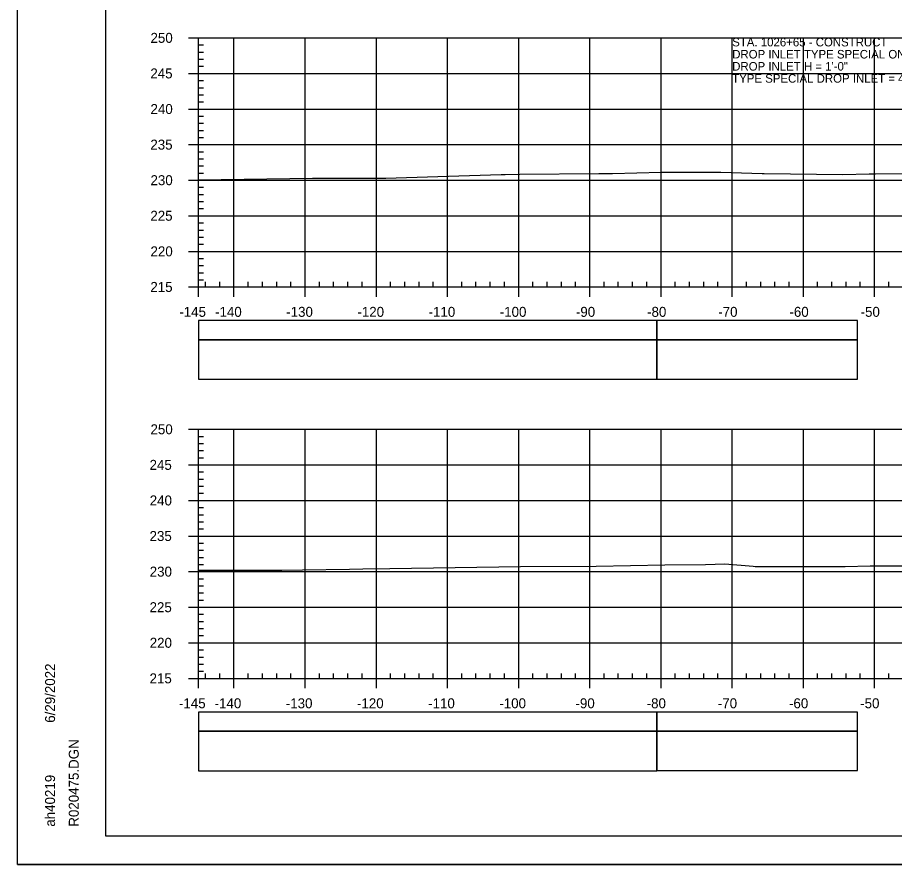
# Model space of a CAD drawing. Extents: x 1386544 to 1388153, y 379785 to 390999.
# Drawn here: x 1387195.6 to 1387318.8, y 383590.1 to 383709.1 of the extents above; entities that cross this region are included whole.
import ezdxf

# ---------------------------------------------------------------- set-up
doc = ezdxf.new("R2010")
doc.units = 0
for name, color, linetype in [('R_Axis', 7, 'Continuous'), ('R_Axis Annot', 7, 'Continuous'), ('R_Border', 7, 'Continuous'), ('R_Exist Surface', 7, 'Continuous'), ('R_Grid', 7, 'Continuous'), ('R_No Plot', 7, 'Continuous'), ('R_Striping', 7, 'Continuous'), ('R_Water Annot', 7, 'Continuous')]:
    doc.layers.add(name, color=color, linetype=linetype)

msp = doc.modelspace()

# ---------------------------------------------------------------- linework, layer by layer
at = {"layer": 'R_Axis'}
for p, q in [((1387219.64, 383706.25), (1387221.04, 383706.25)), ((1387221.04, 383671.25), (1387221.04, 383706.25)), ((1387221.04, 383705.25), (1387221.74, 383705.25)), ((1387221.04, 383704.25), (1387221.74, 383704.25)), ((1387221.04, 383703.25), (1387221.74, 383703.25)), ((1387221.04, 383702.25), (1387221.74, 383702.25)), ((1387219.64, 383701.25), (1387221.04, 383701.25)), ((1387221.04, 383700.25), (1387221.74, 383700.25)), ((1387221.04, 383699.25), (1387221.74, 383699.25)), ((1387221.04, 383698.25), (1387221.74, 383698.25)), ((1387221.04, 383697.25), (1387221.74, 383697.25)), ((1387219.64, 383696.25), (1387221.04, 383696.25)), ((1387221.04, 383695.25), (1387221.74, 383695.25)), ((1387221.04, 383694.25), (1387221.74, 383694.25)), ((1387221.04, 383693.25), (1387221.74, 383693.25)), ((1387221.04, 383692.25), (1387221.74, 383692.25)), ((1387219.64, 383691.25), (1387221.04, 383691.25)), ((1387221.04, 383690.25), (1387221.74, 383690.25)), ((1387221.04, 383689.25), (1387221.74, 383689.25)), ((1387221.04, 383688.25), (1387221.74, 383688.25)), ((1387221.04, 383687.25), (1387221.74, 383687.25)), ((1387219.64, 383686.25), (1387221.04, 383686.25)), ((1387221.04, 383685.25), (1387221.74, 383685.25)), ((1387221.04, 383684.25), (1387221.74, 383684.25)), ((1387221.04, 383683.25), (1387221.74, 383683.25)), ((1387221.04, 383682.25), (1387221.74, 383682.25)), ((1387219.64, 383681.25), (1387221.04, 383681.25)), ((1387221.04, 383680.25), (1387221.74, 383680.25)), ((1387221.04, 383679.25), (1387221.74, 383679.25)), ((1387221.04, 383678.25), (1387221.74, 383678.25)), ((1387221.04, 383677.25), (1387221.74, 383677.25)), ((1387219.64, 383676.25), (1387221.04, 383676.25)), ((1387221.04, 383675.25), (1387221.74, 383675.25)), ((1387221.04, 383674.25), (1387221.74, 383674.25)), ((1387221.04, 383673.25), (1387221.74, 383673.25)), ((1387221.04, 383672.25), (1387221.74, 383672.25)), ((1387221.04, 383671.25), (1387221.04, 383671.95)), ((1387222.04, 383671.25), (1387222.04, 383671.95)), ((1387224.04, 383671.25), (1387224.04, 383671.95)), ((1387228.04, 383671.25), (1387228.04, 383671.95)), ((1387230.04, 383671.25), (1387230.04, 383671.95)), ((1387232.04, 383671.25), (1387232.04, 383671.95)), ((1387234.04, 383671.25), (1387234.04, 383671.95)), ((1387238.04, 383671.25), (1387238.04, 383671.95)), ((1387240.04, 383671.25), (1387240.04, 383671.95)), ((1387242.04, 383671.25), (1387242.04, 383671.95)), ((1387244.04, 383671.25), (1387244.04, 383671.95)), ((1387248.04, 383671.25), (1387248.04, 383671.95)), ((1387250.04, 383671.25), (1387250.04, 383671.95)), ((1387252.04, 383671.25), (1387252.04, 383671.95)), ((1387254.04, 383671.25), (1387254.04, 383671.95)), ((1387258.04, 383671.25), (1387258.04, 383671.95)), ((1387260.04, 383671.25), (1387260.04, 383671.95)), ((1387262.04, 383671.25), (1387262.04, 383671.95)), ((1387264.04, 383671.25), (1387264.04, 383671.95)), ((1387268.04, 383671.25), (1387268.04, 383671.95)), ((1387270.04, 383671.25), (1387270.04, 383671.95)), ((1387272.04, 383671.25), (1387272.04, 383671.95)), ((1387274.04, 383671.25), (1387274.04, 383671.95)), ((1387278.04, 383671.25), (1387278.04, 383671.95)), ((1387280.04, 383671.25), (1387280.04, 383671.95)), ((1387282.04, 383671.25), (1387282.04, 383671.95)), ((1387284.04, 383671.25), (1387284.04, 383671.95)), ((1387288.04, 383671.25), (1387288.04, 383671.95)), ((1387290.04, 383671.25), (1387290.04, 383671.95)), ((1387292.04, 383671.25), (1387292.04, 383671.95)), ((1387294.04, 383671.25), (1387294.04, 383671.95)), ((1387298.04, 383671.25), (1387298.04, 383671.95)), ((1387300.04, 383671.25), (1387300.04, 383671.95)), ((1387302.04, 383671.25), (1387302.04, 383671.95)), ((1387304.04, 383671.25), (1387304.04, 383671.95)), ((1387308.04, 383671.25), (1387308.04, 383671.95)), ((1387310.04, 383671.25), (1387310.04, 383671.95)), ((1387312.04, 383671.25), (1387312.04, 383671.95)), ((1387314.04, 383671.25), (1387314.04, 383671.95)), ((1387318.04, 383671.25), (1387318.04, 383671.95)), ((1387219.64, 383671.25), (1387221.04, 383671.25)), ((1387221.04, 383671.25), (1387511.04, 383671.25)), ((1387221.04, 383669.85), (1387221.04, 383671.25)), ((1387226.04, 383669.85), (1387226.04, 383671.25)), ((1387236.04, 383669.85), (1387236.04, 383671.25)), ((1387246.04, 383669.85), (1387246.04, 383671.25)), ((1387256.04, 383669.85), (1387256.04, 383671.25)), ((1387266.04, 383669.85), (1387266.04, 383671.25)), ((1387276.04, 383669.85), (1387276.04, 383671.25)), ((1387286.04, 383669.85), (1387286.04, 383671.25)), ((1387296.04, 383669.85), (1387296.04, 383671.25)), ((1387306.04, 383669.85), (1387306.04, 383671.25)), ((1387316.04, 383669.85), (1387316.04, 383671.25)), ((1387219.64, 383651.25), (1387221.04, 383651.25)), ((1387221.04, 383616.25), (1387221.04, 383651.25)), ((1387221.04, 383650.25), (1387221.74, 383650.25)), ((1387221.04, 383649.25), (1387221.74, 383649.25)), ((1387221.04, 383648.25), (1387221.74, 383648.25)), ((1387221.04, 383647.25), (1387221.74, 383647.25)), ((1387219.64, 383646.25), (1387221.04, 383646.25)), ((1387221.04, 383645.25), (1387221.74, 383645.25)), ((1387221.04, 383644.25), (1387221.74, 383644.25)), ((1387221.04, 383643.25), (1387221.74, 383643.25)), ((1387221.04, 383642.25), (1387221.74, 383642.25)), ((1387219.64, 383641.25), (1387221.04, 383641.25)), ((1387221.04, 383640.25), (1387221.74, 383640.25)), ((1387221.04, 383639.25), (1387221.74, 383639.25)), ((1387221.04, 383638.25), (1387221.74, 383638.25)), ((1387219.64, 383636.25), (1387221.04, 383636.25)), ((1387221.04, 383637.25), (1387221.74, 383637.25)), ((1387221.04, 383635.25), (1387221.74, 383635.25)), ((1387221.04, 383634.25), (1387221.74, 383634.25)), ((1387221.04, 383633.25), (1387221.74, 383633.25)), ((1387219.64, 383631.25), (1387221.04, 383631.25)), ((1387221.04, 383632.25), (1387221.74, 383632.25)), ((1387221.04, 383630.25), (1387221.74, 383630.25)), ((1387221.04, 383629.25), (1387221.74, 383629.25)), ((1387221.04, 383628.25), (1387221.74, 383628.25)), ((1387219.64, 383626.25), (1387221.04, 383626.25)), ((1387221.04, 383627.25), (1387221.74, 383627.25)), ((1387221.04, 383625.25), (1387221.74, 383625.25)), ((1387221.04, 383624.25), (1387221.74, 383624.25)), ((1387221.04, 383623.25), (1387221.74, 383623.25)), ((1387221.04, 383622.25), (1387221.74, 383622.25)), ((1387219.64, 383621.25), (1387221.04, 383621.25)), ((1387221.04, 383620.25), (1387221.74, 383620.25)), ((1387221.04, 383619.25), (1387221.74, 383619.25)), ((1387221.04, 383618.25), (1387221.74, 383618.25)), ((1387221.04, 383617.25), (1387221.74, 383617.25)), ((1387222.04, 383616.25), (1387222.04, 383616.95)), ((1387224.04, 383616.25), (1387224.04, 383616.95)), ((1387228.04, 383616.25), (1387228.04, 383616.95)), ((1387230.04, 383616.25), (1387230.04, 383616.95)), ((1387232.04, 383616.25), (1387232.04, 383616.95)), ((1387234.04, 383616.25), (1387234.04, 383616.95)), ((1387238.04, 383616.25), (1387238.04, 383616.95)), ((1387240.04, 383616.25), (1387240.04, 383616.95)), ((1387242.04, 383616.25), (1387242.04, 383616.95)), ((1387244.04, 383616.25), (1387244.04, 383616.95)), ((1387248.04, 383616.25), (1387248.04, 383616.95)), ((1387250.04, 383616.25), (1387250.04, 383616.95)), ((1387252.04, 383616.25), (1387252.04, 383616.95)), ((1387254.04, 383616.25), (1387254.04, 383616.95)), ((1387258.04, 383616.25), (1387258.04, 383616.95)), ((1387260.04, 383616.25), (1387260.04, 383616.95)), ((1387262.04, 383616.25), (1387262.04, 383616.95)), ((1387264.04, 383616.25), (1387264.04, 383616.95)), ((1387268.04, 383616.25), (1387268.04, 383616.95)), ((1387270.04, 383616.25), (1387270.04, 383616.95)), ((1387272.04, 383616.25), (1387272.04, 383616.95)), ((1387274.04, 383616.25), (1387274.04, 383616.95)), ((1387278.04, 383616.25), (1387278.04, 383616.95)), ((1387280.04, 383616.25), (1387280.04, 383616.95)), ((1387282.04, 383616.25), (1387282.04, 383616.95)), ((1387284.04, 383616.25), (1387284.04, 383616.95)), ((1387288.04, 383616.25), (1387288.04, 383616.95)), ((1387290.04, 383616.25), (1387290.04, 383616.95)), ((1387292.04, 383616.25), (1387292.04, 383616.95)), ((1387294.04, 383616.25), (1387294.04, 383616.95)), ((1387298.04, 383616.25), (1387298.04, 383616.95)), ((1387300.04, 383616.25), (1387300.04, 383616.95)), ((1387302.04, 383616.25), (1387302.04, 383616.95)), ((1387304.04, 383616.25), (1387304.04, 383616.95)), ((1387308.04, 383616.25), (1387308.04, 383616.95)), ((1387310.04, 383616.25), (1387310.04, 383616.95)), ((1387312.04, 383616.25), (1387312.04, 383616.95)), ((1387314.04, 383616.25), (1387314.04, 383616.95)), ((1387318.04, 383616.25), (1387318.04, 383616.95)), ((1387219.64, 383616.25), (1387221.04, 383616.25)), ((1387221.04, 383616.25), (1387511.04, 383616.25)), ((1387221.04, 383614.85), (1387221.04, 383616.25)), ((1387226.04, 383614.85), (1387226.04, 383616.25)), ((1387236.04, 383614.85), (1387236.04, 383616.25)), ((1387246.04, 383614.85), (1387246.04, 383616.25)), ((1387256.04, 383614.85), (1387256.04, 383616.25)), ((1387266.04, 383614.85), (1387266.04, 383616.25)), ((1387276.04, 383614.85), (1387276.04, 383616.25)), ((1387286.04, 383614.85), (1387286.04, 383616.25)), ((1387296.04, 383614.85), (1387296.04, 383616.25)), ((1387306.04, 383614.85), (1387306.04, 383616.25)), ((1387316.04, 383614.85), (1387316.04, 383616.25))]:
    msp.add_line(p, q, dxfattribs=at)
at = {"layer": 'R_Axis Annot'}
for points in [[(1387221.04, 383663.81), (1387285.47, 383663.81), (1387285.47, 383666.52), (1387221.04, 383666.52)], [(1387221.04, 383658.28), (1387285.47, 383658.28), (1387285.47, 383663.81), (1387221.04, 383663.81)], [(1387221.04, 383608.81), (1387285.47, 383608.81), (1387285.47, 383611.52), (1387221.04, 383611.52)], [(1387221.04, 383603.28), (1387285.47, 383603.28), (1387285.47, 383608.81), (1387221.04, 383608.81)]]:
    msp.add_lwpolyline(points, close=True, dxfattribs=at)
at = {"layer": 'R_Border'}
for p, q in [((1387208.04, 383594.08), (1387208.04, 383799.54)), ((1387208.04, 383594.08), (1387208.04, 383594.08)), ((1387524.22, 383594.08), (1387208.04, 383594.08))]:
    msp.add_line(p, q, dxfattribs=at)
at = {"layer": 'R_Exist Surface'}
for points in [[(1387221.04, 383686.31), (1387237.08, 383686.53), (1387239, 383686.55), (1387247.01, 383686.53), (1387247.39, 383686.54), (1387254.69, 383686.77), (1387263.59, 383687.06), (1387264.15, 383687.06), (1387266.2, 383687.08), (1387277.3, 383687.18), (1387279.2, 383687.21), (1387286.05, 383687.37), (1387291.73, 383687.37), (1387294.46, 383687.38), (1387300.27, 383687.21), (1387300.39, 383687.21), (1387300.52, 383687.21), (1387311.57, 383687.07), (1387315.3, 383687.13), (1387315.5, 383687.14), (1387316.18, 383687.14), (1387326.69, 383687.22)], [(1387221.04, 383631.46), (1387229.55, 383631.47), (1387232.78, 383631.47), (1387235.65, 383631.52), (1387242.25, 383631.6), (1387244.15, 383631.62), (1387247.93, 383631.69), (1387266.29, 383631.97), (1387276.91, 383632.02), (1387286.59, 383632.19), (1387292.27, 383632.27), (1387295, 383632.32), (1387298.99, 383632.02), (1387299.27, 383631.99), (1387301.17, 383631.99), (1387311.91, 383631.99), (1387315.42, 383632.07), (1387315.64, 383632.08), (1387315.98, 383632.08), (1387326.78, 383632.04)]]:
    msp.add_lwpolyline(points, dxfattribs=at)
at = {"layer": 'R_Grid'}
for p, q in [((1387221.04, 383706.25), (1387511.04, 383706.25)), ((1387221.04, 383671.25), (1387221.04, 383706.25)), ((1387221.04, 383706.25), (1387511.04, 383706.25)), ((1387221.04, 383671.25), (1387221.04, 383706.25)), ((1387226.04, 383671.25), (1387226.04, 383706.25)), ((1387226.04, 383671.25), (1387226.04, 383706.25)), ((1387236.04, 383671.25), (1387236.04, 383706.25)), ((1387236.04, 383671.25), (1387236.04, 383706.25)), ((1387246.04, 383671.25), (1387246.04, 383706.25)), ((1387246.04, 383671.25), (1387246.04, 383706.25)), ((1387256.04, 383671.25), (1387256.04, 383706.25)), ((1387256.04, 383671.25), (1387256.04, 383706.25)), ((1387266.04, 383671.25), (1387266.04, 383706.25)), ((1387266.04, 383671.25), (1387266.04, 383706.25)), ((1387276.04, 383671.25), (1387276.04, 383706.25)), ((1387276.04, 383671.25), (1387276.04, 383706.25)), ((1387286.04, 383671.25), (1387286.04, 383706.25)), ((1387286.04, 383671.25), (1387286.04, 383706.25)), ((1387296.04, 383671.25), (1387296.04, 383706.25)), ((1387296.04, 383671.25), (1387296.04, 383706.25)), ((1387306.04, 383671.25), (1387306.04, 383706.25)), ((1387306.04, 383671.25), (1387306.04, 383706.25)), ((1387316.04, 383671.25), (1387316.04, 383706.25)), ((1387316.04, 383671.25), (1387316.04, 383706.25)), ((1387221.04, 383701.25), (1387511.04, 383701.25)), ((1387221.04, 383701.25), (1387511.04, 383701.25)), ((1387221.04, 383696.25), (1387511.04, 383696.25)), ((1387221.04, 383696.25), (1387511.04, 383696.25)), ((1387221.04, 383691.25), (1387511.04, 383691.25)), ((1387221.04, 383691.25), (1387511.04, 383691.25)), ((1387221.04, 383686.25), (1387511.04, 383686.25)), ((1387221.04, 383686.25), (1387511.04, 383686.25)), ((1387221.04, 383681.25), (1387511.04, 383681.25)), ((1387221.04, 383681.25), (1387511.04, 383681.25)), ((1387221.04, 383676.25), (1387511.04, 383676.25)), ((1387221.04, 383676.25), (1387511.04, 383676.25)), ((1387221.04, 383671.25), (1387511.04, 383671.25)), ((1387221.04, 383671.25), (1387511.04, 383671.25)), ((1387221.04, 383651.25), (1387511.04, 383651.25)), ((1387226.04, 383616.25), (1387226.04, 383651.25)), ((1387226.04, 383616.25), (1387226.04, 383651.25)), ((1387236.04, 383616.25), (1387236.04, 383651.25)), ((1387236.04, 383616.25), (1387236.04, 383651.25)), ((1387246.04, 383616.25), (1387246.04, 383651.25)), ((1387246.04, 383616.25), (1387246.04, 383651.25)), ((1387256.04, 383616.25), (1387256.04, 383651.25)), ((1387256.04, 383616.25), (1387256.04, 383651.25)), ((1387266.04, 383616.25), (1387266.04, 383651.25)), ((1387266.04, 383616.25), (1387266.04, 383651.25)), ((1387276.04, 383616.25), (1387276.04, 383651.25)), ((1387276.04, 383616.25), (1387276.04, 383651.25)), ((1387286.04, 383616.25), (1387286.04, 383651.25)), ((1387286.04, 383616.25), (1387286.04, 383651.25)), ((1387296.04, 383616.25), (1387296.04, 383651.25)), ((1387296.04, 383616.25), (1387296.04, 383651.25)), ((1387306.04, 383616.25), (1387306.04, 383651.25)), ((1387306.04, 383616.25), (1387306.04, 383651.25)), ((1387316.04, 383616.25), (1387316.04, 383651.25)), ((1387316.04, 383616.25), (1387316.04, 383651.25)), ((1387221.04, 383646.25), (1387511.04, 383646.25)), ((1387221.04, 383616.25), (1387221.04, 383646.25)), ((1387221.04, 383646.25), (1387511.04, 383646.25)), ((1387221.04, 383616.25), (1387221.04, 383646.25)), ((1387221.04, 383641.25), (1387511.04, 383641.25)), ((1387221.04, 383641.25), (1387511.04, 383641.25)), ((1387221.04, 383636.25), (1387511.04, 383636.25)), ((1387221.04, 383636.25), (1387511.04, 383636.25)), ((1387221.04, 383631.25), (1387511.04, 383631.25)), ((1387221.04, 383631.25), (1387511.04, 383631.25)), ((1387221.04, 383626.25), (1387511.04, 383626.25)), ((1387221.04, 383626.25), (1387511.04, 383626.25)), ((1387221.04, 383621.25), (1387511.04, 383621.25)), ((1387221.04, 383621.25), (1387511.04, 383621.25)), ((1387221.04, 383616.25), (1387511.04, 383616.25)), ((1387221.04, 383616.25), (1387511.04, 383616.25))]:
    msp.add_line(p, q, dxfattribs=at)
at = {"layer": 'R_No Plot'}
msp.add_line((1387195.64, 383590.11), (1387528.97, 383590.11), dxfattribs=at)
for points in [[(1387195.63, 383803.44), (1387528.97, 383803.44), (1387528.97, 383590.1), (1387195.63, 383590.1)], [(1387441.96, 383799.54), (1387461.58, 383799.54), (1387461.58, 383789.66), (1387477.69, 383789.66), (1387500.89, 383789.66), (1387500.89, 383765.33), (1387524.22, 383765.33), (1387524.22, 383594.08), (1387208.04, 383594.08), (1387208.04, 383799.54)]]:
    msp.add_lwpolyline(points, close=True, dxfattribs=at)
at = {"layer": 'R_Striping'}
for points in [[(1387285.47, 383663.81), (1387313.66, 383663.81), (1387313.66, 383666.52), (1387285.47, 383666.52)], [(1387285.47, 383658.29), (1387313.66, 383658.29), (1387313.66, 383663.81), (1387285.47, 383663.81)], [(1387285.47, 383608.81), (1387313.66, 383608.81), (1387313.66, 383611.52), (1387285.47, 383611.52)], [(1387285.47, 383603.29), (1387313.66, 383603.29), (1387313.66, 383608.81), (1387285.47, 383608.81)]]:
    msp.add_lwpolyline(points, close=True, dxfattribs=at)

# ---------------------------------------------------------------- texts
at = {"layer": 'R_Axis Annot'}
for s, p in [('250', (1387214.31, 383705.55)), ('245', (1387214.29, 383700.55)), ('240', (1387214.31, 383695.55)), ('235', (1387214.29, 383690.55)), ('230', (1387214.31, 383685.55)), ('225', (1387214.29, 383680.55)), ('220', (1387214.31, 383675.55)), ('215', (1387214.29, 383670.55)), ('-145', (1387218.36, 383667.05)), ('-140', (1387223.38, 383667.05)), ('-130', (1387233.38, 383667.05)), ('-120', (1387243.38, 383667.05)), ('-110', (1387253.38, 383667.05)), ('-100', (1387263.38, 383667.05)), ('-90', (1387274.08, 383667.05)), ('-80', (1387284.08, 383667.05)), ('-70', (1387294.08, 383667.05)), ('-60', (1387304.08, 383667.05)), ('-50', (1387314.08, 383667.05)), ('250', (1387214.31, 383650.55)), ('245', (1387214.18, 383645.55)), ('240', (1387214.2, 383640.55)), ('235', (1387214.18, 383635.55)), ('230', (1387214.2, 383630.55)), ('225', (1387214.18, 383625.55)), ('220', (1387214.2, 383620.55)), ('215', (1387214.18, 383615.55)), ('-145', (1387218.31, 383612.05)), ('-140', (1387223.32, 383612.05)), ('-130', (1387233.32, 383612.05)), ('-120', (1387243.32, 383612.05)), ('-110', (1387253.32, 383612.05)), ('-100', (1387263.32, 383612.05)), ('-90', (1387274.02, 383612.05)), ('-80', (1387284.02, 383612.05)), ('-70', (1387294.02, 383612.05)), ('-60', (1387304.02, 383612.05)), ('-50', (1387314.02, 383612.05))]:
    msp.add_text(s, height=1.4, dxfattribs=at).set_placement(p)
at = {"layer": 'R_Border'}
for s, p in [('6/29/2022', (1387200.9, 383610.01)), ('R020475.DGN', (1387204.23, 383595.41)), ('ah40219', (1387200.9, 383595.41))]:
    msp.add_text(s, height=1.4, rotation=90, dxfattribs=at).set_placement(p)
at = {"layer": 'R_Water Annot'}
for s, p in [('STA. 1026+65 - CONSTRUCT', (1387296.04, 383705.05)), ('DROP INLET TYPE SPECIAL ON LT.', (1387296.04, 383703.35)), ('DROP INLET H = 1\'-0"', (1387296.04, 383701.65)), ("TYPE SPECIAL DROP INLET = 4' X 8'", (1387296.04, 383699.95))]:
    msp.add_text(s, height=1.2, dxfattribs=at).set_placement(p)

doc.saveas('drawing.dxf')
